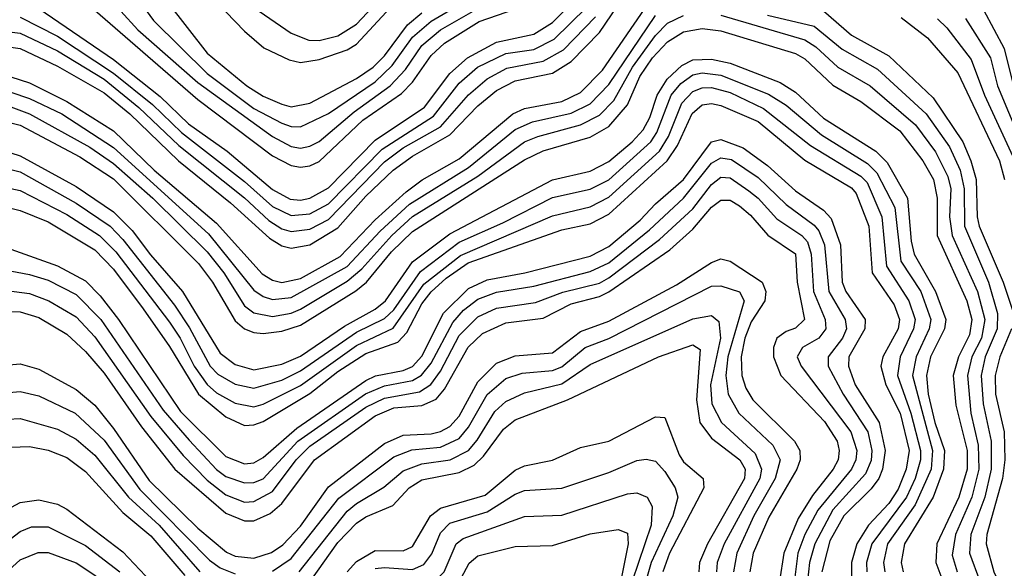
# Model space of a CAD drawing. Header units: inches. Extents: x 501365 to 657855, y 482276 to 547543.
# Tile 732 of 957: x 604509 to 606617, y 530218 to 531392. Entities that reach past the tile are written whole.
import ezdxf

# ---------------------------------------------------------------- set-up
doc = ezdxf.new("R2010")
doc.units = ezdxf.units.IN
doc.header["$MEASUREMENT"] = 0
doc.layers.add('A6503', color=7, linetype='Continuous')

msp = doc.modelspace()

# ---------------------------------------------------------------- linework, layer by layer
at = {"layer": 'A6503', "color": 5}
for points, elevation in [([(604470, 531335.6), (604510, 531330.4), (604590, 531292.1), (604690, 531235), (604744.9, 531190), (604849.1, 531090), (604960, 531000), (605043.9, 530923.9), (605070, 530907.7), (605090, 530902.8), (605130, 530909.9), (605190, 530946.1), (605250, 531014), (605308.9, 531070), (605350, 531099.4), (605430, 531145), (605490, 531207.3), (605530, 531240.2), (605570, 531260.9), (605650, 531277.4), (605690, 531302.3), (605750, 531364.6), (605830, 531482.8)], 4120), ([(604766.4, 531430), (604795.1, 531390), (604910, 531276.9), (605010, 531201.9), (605070, 531170.2), (605090, 531162.8), (605110, 531162.5), (605170, 531191.1), (605270, 531258.8), (605306.4, 531293.6), (605350, 531354.3), (605390, 531388.3), (605510, 531459.4)], 4260), ([(605022, 531410), (605090, 531362.6), (605128.2, 531348.2), (605150, 531347.1), (605190, 531357.5), (605230, 531382.2), (605310, 531468)], 4340), ([(604550, 531416), (604710, 531306.2), (604810, 531227.2), (604870, 531169.1), (604952.9, 531110), (605050, 531028.2), (605087.7, 531007.7), (605110, 531005.5), (605130.4, 531009.6), (605170, 531031.6), (605270, 531133.9), (605375.3, 531204.7), (605430, 531276.9), (605467.7, 531310), (605530, 531343.7), (605610, 531360.5), (605650, 531385.7), (605701.8, 531438.2)], 4180), ([(604950, 531408.6), (604990, 531366.9), (605031.7, 531331.7), (605085.9, 531305.9), (605110, 531299.8), (605150, 531306.5), (605210, 531327.5), (605230, 531339.1), (605330, 531447.4)], 4320), ([(604490, 531269.2), (604530, 531256.3), (604610, 531216.8), (604710, 531154.2), (604796.9, 531070), (604930, 530956.2), (605028, 530848), (605050, 530834), (605070, 530829.5), (605110, 530838), (605195.1, 530884.9), (605270, 530963.4), (605336.4, 531023.6), (605370.8, 531049.2), (605450, 531094.2), (605564.6, 531190), (605590, 531201.6), (605670, 531216.3), (605710, 531236), (605756.4, 531283.6), (605854.6, 531425.4)], 4080), ([(604510, 531397.2), (604590, 531356.5), (604710, 531277.4), (604793.6, 531210), (604855.1, 531150), (604990, 531045.6), (605050, 530991.7), (605090, 530972.4), (605130, 530976.5), (605170, 530997.8), (605285.2, 531114.8), (605394.8, 531185.2), (605450, 531255.6), (605489.4, 531290), (605550, 531319.6), (605610, 531328), (605653.4, 531350), (605722.2, 531417.8)], 4160), ([(604649.1, 531430), (604890, 531221.2), (605050, 531100.3), (605090, 531079.4), (605110, 531075.8), (605130, 531078.7), (605150, 531088), (605243.5, 531176.5), (605326.2, 531233.8), (605350, 531257.9), (605390, 531314.9), (605418.6, 531341.4), (605492.4, 531387.6), (605590, 531421.5)], 4220), ([(604725.7, 531410), (604761.7, 531370), (604890, 531257), (605050, 531141.4), (605090, 531120), (605110, 531116.8), (605130, 531120.7), (605150, 531131.3), (605225.3, 531194.7), (605302.1, 531250), (605334.9, 531285.1), (605370, 531336.4), (605410, 531370), (605510, 531427)], 4240), ([(604824.9, 531430), (604910, 531319.8), (604995.2, 531250), (605030, 531228.1), (605070, 531210.7), (605090, 531205.5), (605130, 531213.3), (605230, 531265.6), (605265.8, 531290), (605290, 531314.1), (605339.5, 531380.5), (605370, 531406.3)], 4280), ([(604470, 531367.6), (604510, 531363.1), (604590, 531325.2), (604690, 531264.3), (604763.7, 531203.7), (604850, 531122.8), (604990.2, 531010.2), (605042.3, 530962.3), (605070, 530944.3), (605090, 530938.2), (605130, 530943.5), (605170, 530964.4), (605290, 531087.6), (605330, 531117.3), (605410, 531162.4), (605470, 531231), (605510, 531265.1), (605552.2, 531287.8), (605630, 531303), (605672.9, 531327.1), (605741.9, 531398.1)], 4140), ([(604490, 531205.2), (604530, 531190.2), (604659.1, 531119.1), (604710, 531084), (604793.8, 531010), (604910, 530894.6), (604945.9, 530850), (604990, 530779.2), (605010, 530764.3), (605050, 530756.7), (605090, 530763.6), (605110, 530772.4), (605210, 530831.9), (605241.8, 530858.2), (605305.7, 530930), (605350, 530970.5), (605490, 531056.6), (605590, 531130), (605618.1, 531141.9), (605710, 531166.9), (605750, 531187.1), (605781, 531219), (605821.1, 531290), (605870, 531357.9), (605895.9, 531384.1), (605930, 531400.8)], 4040), ([(604490, 531236.9), (604530, 531223.3), (604599, 531190), (604710, 531118.5), (604913.5, 530933.5), (605010, 530813), (605030, 530799.1), (605050, 530792.8), (605090, 530797.4), (605210, 530863.7), (605280.9, 530939.1), (605343.4, 530996.6), (605470, 531075.2), (605570, 531156.5), (605606.7, 531173.3), (605690, 531191.5), (605730, 531211.8), (605770, 531253.3), (605870, 531400.8)], 4060), ([(606010, 531401.4), (606190, 531348.3), (606213.4, 531333.4), (606260.7, 531290), (606330, 531250), (606426.9, 531166.9), (606470, 531108.9), (606496.4, 531056.4), (606502.4, 531030), (606500, 530970), (606505.4, 530930), (606559.3, 530810), (606575, 530750), (606568.1, 530710), (606547.7, 530670), (606538, 530630), (606545.5, 530550), (606561.2, 530481.2), (606562.8, 530430), (606547.3, 530370), (606512.5, 530290), (606505.7, 530245.7), (606516.2, 530210)], 4040), ([(606110, 531401.5), (606210, 531377.9), (606270, 531328.5), (606345.5, 531285.5), (606449.4, 531190), (606499.8, 531119.8), (606522.7, 531070), (606531, 531030), (606531.9, 530950), (606583.4, 530830), (606602.7, 530762.7), (606602, 530730), (606576, 530670), (606567.4, 530630), (606571.7, 530570), (606588.6, 530490), (606589.1, 530430), (606575.1, 530370), (606545.7, 530290), (606542.4, 530250), (606565, 530190), (606611.9, 530090), (606643.6, 530000)], 4060), ([(606230, 531410.5), (606290, 531358.7), (606370, 531314.7), (606464.6, 531224.6), (606528.3, 531130), (606545.6, 531090), (606557.1, 531050), (606558.6, 530970), (606563.4, 530950), (606614.9, 530830), (606634.5, 530770)], 4080), ([(606396.5, 531396.5), (606452.8, 531352.8), (606517.8, 531277.8), (606607, 531090), (606617.6, 531050)], 4120), ([(606572.5, 531412.5), (606617, 531330), (606635.4, 531255.4)], 4180), ([(606473.7, 531393.7), (606494, 531374), (606546.2, 531306.2), (606574.4, 531230), (606639.5, 531090)], 4140), ([(606534.2, 531394.2), (606587.6, 531310), (606602.5, 531250), (606669.9, 531090)], 4160), ([(604470, 531176.3), (604510, 531166.1), (604637.9, 531097.9), (604710, 531051.3), (604891.7, 530870), (604921.9, 530830), (604970, 530747.2), (604990, 530730), (605010, 530722.1), (605030, 530720.3), (605070, 530724.9), (605110, 530738.3), (605228.4, 530811.6), (605251.3, 530830), (605305, 530895), (605350, 530938.6), (605590, 531092.1), (605630, 531111.2), (605730, 531140.6), (605770, 531162.9), (605810, 531209.5), (605836.7, 531270), (605864, 531310), (605895.9, 531344.1), (605930, 531365.8), (605970, 531372.5), (606010, 531367.6), (606170, 531319.7), (606190, 531308.2), (606250, 531251.7), (606310, 531216.9), (606393.6, 531153.6), (606442.6, 531090), (606465.5, 531050), (606473.2, 531010), (606473.6, 530930), (606536.9, 530790), (606547.6, 530750), (606542.6, 530717.4), (606518.7, 530670), (606507.6, 530630), (606513.3, 530566.7), (606537.3, 530470), (606537.3, 530430), (606520, 530370), (606472.4, 530270), (606470.6, 530230), (606485.1, 530190)], 4020), ([(604470, 531113.3), (604510, 531100.6), (604630, 531034.8), (604710, 530980.8), (604750, 530940.6), (604788.8, 530888.8), (604857.8, 530810), (604938.2, 530678.2), (604970, 530653.7), (605010, 530642.2), (605070, 530654.6), (605110, 530671.5), (605204.4, 530735.6), (605270, 530772.2), (605291.8, 530790), (605350, 530873.3), (605430, 530933.2), (605650, 531049.1), (605730, 531067.9), (605770, 531088.4), (605820.6, 531130), (605843.9, 531156.1), (605857.9, 531182.1), (605873.7, 531230), (605895.3, 531264.7), (605926.5, 531293.5), (605950, 531305.5), (605990, 531307.3), (606030, 531298.5), (606137.5, 531257.5), (606170, 531236.3), (606230, 531180.9), (606342.3, 531110), (606366.4, 531086.4), (606409.5, 531010), (606417.6, 530917.6), (606424.2, 530890), (606470, 530810.1), (606491.5, 530750), (606488.7, 530730), (606458.7, 530670), (606450.2, 530630), (606454, 530590), (606468.4, 530530), (606489.1, 530470), (606487, 530430), (606464.6, 530370), (606403.6, 530270), (606396.5, 530230), (606400.4, 530210)], 3980), ([(604470, 531076), (604510, 531066.1), (604630, 530999), (604702.4, 530950), (604730, 530921.5), (604840.5, 530780.5), (604872.5, 530732.5), (604916.8, 530650), (604933.4, 530633.4), (604970, 530611.5), (605010, 530602.9), (605070, 530620.6), (605110, 530640), (605230, 530723.2), (605290, 530752.6), (605310, 530770.9), (605366.8, 530853.1), (605450, 530915.4), (605543.3, 530956.7), (605650, 531011.2), (605730, 531029.1), (605770, 531049.3), (605860.5, 531130), (605873.3, 531150), (605903.7, 531230), (605924.6, 531255.4), (605950, 531273.4), (605970, 531278.3), (606010, 531273.3), (606112, 531232), (606150, 531208.8), (606225.4, 531145.4), (606324.3, 531084.3), (606344.3, 531064.3), (606382.5, 530990), (606395.3, 530875.3), (606438, 530810), (606459.4, 530750), (606455.9, 530730), (606428, 530670), (606420.3, 530630), (606463.1, 530470), (606460.6, 530430), (606426.4, 530353.6), (606367.3, 530270), (606358.7, 530230), (606361.3, 530210)], 3960), ([(604470, 531034.8), (604510, 531026.1), (604610, 530974.7), (604679.8, 530930), (604714.9, 530894.9), (604830, 530744.5), (604852.8, 530710), (604882.7, 530650), (604910, 530611.2), (604930, 530593.1), (604970, 530570.8), (605010, 530563.5), (605030, 530568.9), (605110, 530608.8), (605230, 530694.4), (605308.4, 530731.6), (605374.3, 530825.7), (605452.6, 530887.4), (605650, 530972.2), (605730, 530991.2), (605770, 531012.1), (605878.9, 531110), (605898.3, 531141.7), (605926.8, 531213.2), (605950, 531237.8), (605970, 531246), (605990, 531246.3), (606030, 531235.8), (606101.5, 531201.5), (606202.3, 531122.3), (606310, 531057), (606323.1, 531043.1), (606354.9, 530970), (606364.5, 530864.5), (606412.9, 530790), (606426.1, 530750), (606422.8, 530730), (606393.9, 530670), (606388.2, 530630), (606416.8, 530550), (606437.4, 530470), (606437.6, 530450), (606426.2, 530410), (606407.6, 530370), (606333.7, 530270), (606322.3, 530230), (606322.8, 530210)], 3940), ([(604470, 530993.5), (604510, 530983.7), (604570, 530959), (604670, 530898.9), (604710, 530857.6), (604773.2, 530773.2), (604830, 530692.2), (604891.5, 530590), (604950, 530541.9), (604990, 530523.6), (605010, 530524.5), (605030, 530531.9), (605130, 530591.7), (605190, 530638.7), (605250, 530677.3), (605318.3, 530701.7), (605337.7, 530722.3), (605370, 530783.7), (605390, 530809.3), (605421.7, 530838.3), (605468.9, 530871.1), (605670, 530942.2), (605730, 530954.5), (605770, 530975.3), (605895, 531090), (605917.5, 531122.5), (605948.9, 531191.1), (605970, 531209.6), (605990, 531212.3), (606010, 531208.4), (606090, 531173.8), (606190, 531090.8), (606290, 531032.1), (606299.6, 531019.6), (606326.8, 530950), (606334.3, 530850), (606381.2, 530781.2), (606392.7, 530750), (606389.9, 530730), (606357.1, 530670), (606353, 530650), (606363.2, 530610), (606394.4, 530550), (606413, 530470), (606407.2, 530430), (606390, 530386.7), (606370, 530356.2), (606326.5, 530310), (606301.1, 530270), (606289.7, 530230), (606289.9, 530189.9)], 3920), ([(604490, 530900.8), (604590, 530865.3), (604650, 530832.6), (604681, 530801), (604720.2, 530750), (604853.5, 530553.5), (604950, 530456.7), (604990, 530441.2), (605010, 530443.3), (605030, 530454.5), (605102.2, 530517.8), (605250, 530619.9), (605270.5, 530629.5), (605330, 530640.8), (605350.3, 530649.7), (605370, 530671.4), (605416.3, 530763.7), (605470, 530816.4), (605510, 530835), (605590.2, 530849.8), (605730, 530885.4), (605770, 530906.1), (605837.6, 530962.4), (605870, 530997.6), (605930, 531049.6), (605990, 531130), (606010, 531135.6), (606057.6, 531117.6), (606110, 531079.5), (606170, 531025.6), (606230, 530984.1), (606246.2, 530966.2), (606266.6, 530910), (606269.9, 530829.9), (606277.4, 530810), (606319, 530750), (606318.7, 530730), (606284.5, 530670), (606283.1, 530650), (606297.5, 530610), (606349.4, 530529.4), (606361.9, 530470), (606356.3, 530430), (606348.7, 530410), (606332.2, 530387.8), (606273.4, 530330), (606243.4, 530276.6), (606226.5, 530210)], 3880), ([(604450, 530861.2), (604530, 530846.4), (604570, 530834), (604630, 530803.4), (604682.8, 530750), (604816.4, 530556.4), (604871.7, 530491.8), (604930, 530428.8), (604950, 530414.5), (604990, 530400.4), (605010, 530401.5), (605030, 530409.4), (605104.2, 530490), (605249.1, 530590.9), (605290, 530608.2), (605350, 530619.7), (605369.2, 530630.8), (605390, 530656.5), (605436, 530744), (605459.3, 530770), (605490, 530793.5), (605530, 530808.9), (605610, 530821.6), (605730, 530852.6), (605770, 530871.1), (605857.7, 530942.3), (605930.3, 531009.7), (605990, 531084.9), (606010, 531096.3), (606032.6, 531092.6), (606090, 531054.1), (606150, 530996.5), (606210, 530951.9), (606219.9, 530939.9), (606232.2, 530910), (606241.3, 530810), (606276, 530750), (606279.5, 530730), (606270.4, 530710), (606239.7, 530670), (606240, 530650), (606272.1, 530590), (606325.2, 530510), (606333.7, 530470), (606331.7, 530448.3), (606320.1, 530419.9), (606250, 530342.5), (606211.5, 530270), (606200, 530230), (606195.5, 530190)], 3860), ([(604470, 530813.7), (604530, 530805.8), (604571, 530790), (604630, 530755.9), (604670, 530713.3), (604790, 530542.2), (604858.9, 530458.9), (604910, 530406.2), (604950, 530374.6), (604990, 530359.3), (605010, 530360.4), (605050, 530381.9), (605101, 530450), (605130, 530479), (605250, 530562.5), (605290, 530582.1), (605364.6, 530595.4), (605389.3, 530610.7), (605410, 530639.8), (605450, 530715.7), (605490, 530755.8), (605530, 530774.5), (605613.2, 530786.8), (605671.7, 530808.3), (605750, 530828.1), (605770, 530839), (605878.9, 530921), (605950, 530987.2), (605990, 531039.3), (606010, 531054.6), (606030, 531053.1), (606070, 531025.3), (606090, 531009.8), (606130, 530965.7), (606183.7, 530930), (606196, 530916), (606203.7, 530890), (606208.3, 530810), (606233.2, 530750), (606234.8, 530730), (606219.9, 530710), (606184.7, 530690), (606173.8, 530670), (606182.1, 530650), (606288.5, 530510), (606301.2, 530470), (606298.9, 530450), (606290, 530430), (606217.8, 530342.2), (606189.7, 530290), (606175.1, 530250), (606165.1, 530170)], 3840), ([(604470, 530767), (604510, 530766.8), (604550, 530754.1), (604610, 530718.8), (604650, 530681.6), (604690, 530635.4), (604770, 530520.6), (604841, 530430), (604950, 530335.6), (604990, 530319), (605010, 530319.3), (605044.9, 530335.1), (605070, 530356.4), (605139.8, 530450), (605270, 530544.2), (605310, 530560.9), (605370, 530565.8), (605400.4, 530579.6), (605418.8, 530601.2), (605468.9, 530691.1), (605499.7, 530720.3), (605550, 530742.7), (605630, 530752.8), (605690, 530783.3), (605750, 530799), (605770, 530809.4), (605901.1, 530898.9), (605950, 530943.3), (605990, 530990.8), (606010, 531005.5), (606030, 531005.5), (606050, 530993.4), (606073.6, 530973.6), (606110.9, 530930.9), (606170, 530890.4), (606173.6, 530830), (606189.2, 530750), (606170, 530731.6), (606150, 530724.7), (606129.7, 530710.3), (606122.7, 530690), (606122.8, 530670), (606138.4, 530630), (606231.9, 530531.9), (606259.2, 530490), (606263.8, 530470), (606261, 530450), (606250.4, 530430), (606206.4, 530373.6), (606175.7, 530324.3), (606144.8, 530250), (606136, 530190)], 3820), ([(604470, 530651.7), (604510, 530655.1), (604550, 530643.8), (604630, 530600), (604670, 530566.8), (604710, 530517), (604785.8, 530405.8), (604890, 530303.9), (604951.9, 530251.9), (604970, 530243.6), (605010, 530239.5), (605048.2, 530251.8), (605072.1, 530267.9), (605110, 530307.9), (605170, 530392.1), (605290, 530484.9), (605330, 530502.8), (605390, 530505.8), (605410, 530510.2), (605430, 530521.3), (605450, 530543.6), (605490, 530616.5), (605530, 530656.6), (605570, 530672.5), (605650, 530679), (605710, 530724.2), (605770, 530746.8), (605915.5, 530824.5), (605990, 530872.4), (606010, 530879.7), (606030, 530874.7), (606098.4, 530830), (606106.4, 530810), (606104, 530790), (606075.1, 530744.9), (606061.6, 530710), (606054, 530670), (606055.2, 530630), (606063.3, 530603.3), (606078.3, 530578.3), (606168, 530490), (606178.9, 530470), (606179.9, 530450), (606172.7, 530430), (606112.7, 530327.3), (606079.3, 530250), (606072.4, 530210)], 3780), ([(605050, 530211.5), (605090, 530238.6), (605192.1, 530367.9), (605310, 530455.9), (605348.6, 530471.4), (605410, 530477), (605450, 530495.5), (605470, 530519.6), (605510, 530589.8), (605550, 530623.7), (605584.5, 530635.5), (605650, 530641.3), (605670, 530648.9), (605719.4, 530690), (605770.5, 530709.5), (605990, 530821.3), (606010, 530822.1), (606050, 530809.6), (606060.1, 530790), (606025.1, 530670), (606020.5, 530630), (606025.5, 530590), (606049, 530550), (606121.2, 530481.2), (606136.8, 530450), (606126.2, 530410), (606081.1, 530330), (606044.1, 530250), (606037.3, 530210)], 3760), ([(605107, 530210), (605210, 530339.9), (605230, 530356.7), (605288.4, 530391.6), (605330, 530426.3), (605370, 530441.4), (605430.5, 530449.5), (605470, 530470), (605488.3, 530491.7), (605526.4, 530553.6), (605550, 530575), (605590, 530593.2), (605670, 530612.2), (605730, 530653.9), (605950, 530751.8), (605990, 530758.4), (606006, 530746), (606009.2, 530710), (605987.7, 530610), (605990.8, 530570), (606011.7, 530530), (606083.7, 530463.7), (606097.3, 530430), (606093.3, 530410), (606016.9, 530270), (606002, 530230), (606000.9, 530210)], 3740), ([(606632.8, 530730), (606607.2, 530670), (606597.6, 530630), (606598.5, 530590), (606616.5, 530510), (606617.9, 530450), (606613, 530410), (606579.6, 530290), (606577.9, 530270), (606594.7, 530210), (606642.4, 530110)], 4080), ([(605130.8, 530189.2), (605190, 530272.9), (605230, 530314.3), (605250, 530327.8), (605307.9, 530352.1), (605342.5, 530390), (605370, 530406.8), (605450, 530422.8), (605481.9, 530438.1), (605502.2, 530457.8), (605544.6, 530515.4), (605570, 530535.6), (605681.8, 530578.2), (605876.5, 530670), (605950, 530695.7), (605965.8, 530685.8), (605958.3, 530578.3), (605965.5, 530530), (605990, 530496.3), (606050.5, 530450), (606061.9, 530430), (606061.1, 530410), (605981.6, 530270), (605964.5, 530230), (605963, 530210)], 3720), ([(604470, 530592.6), (604510, 530595.9), (604550, 530586.7), (604627.9, 530550), (604690, 530491.6), (604766.5, 530386.5), (604915, 530235), (604938.5, 530218.5), (604970, 530206.1)], 3760), ([(604483.2, 530536.8), (604510, 530538.5), (604590, 530515.8), (604630, 530494.4), (604670, 530459.8), (604741.7, 530370), (604807.9, 530310), (604894.4, 530210)], 3740), ([(605210, 530210), (605230, 530232.4), (605270, 530256), (605330, 530255.2), (605350, 530264.1), (605388.6, 530330), (605410, 530346.6), (605505.6, 530374.4), (605570, 530427.5), (605590, 530437.2), (605650, 530448.8), (605710, 530476.1), (605770, 530489.7), (605870, 530541.6), (605890, 530540.1), (605920.6, 530460.6), (605930, 530445.4), (605972, 530410), (605973.4, 530390), (605900.4, 530250), (605885.8, 530210)], 3680), ([(604490, 530476.8), (604530, 530478), (604570, 530470.6), (604610, 530455), (604650, 530425.1), (604730, 530336.9), (604790, 530287.2), (604862.3, 530202.3)], 3720), ([(605270, 530217), (605290, 530219.3), (605350, 530215.4), (605374.1, 530225.9), (605391.6, 530248.4), (605410, 530293.5), (605430, 530314), (605510, 530338.2), (605570, 530376.6), (605590, 530383.9), (605670, 530389.2), (605770, 530422.4), (605830, 530448.6), (605850, 530450.9), (605870, 530446.7), (605890, 530424.6), (605912.5, 530390), (605917.7, 530370), (605907.4, 530330), (605860.8, 530230), (605849.6, 530190)], 3660), ([(604491.4, 530348.6), (604510, 530358.8), (604550, 530364.2), (604590, 530354.6), (604610, 530344.2), (604730, 530252.9), (604826.6, 530150)], 3680), ([(605065.3, 530000), (605130, 530025.9), (605169.6, 530050.4), (605199.2, 530080.8), (605245, 530155.1), (605270, 530176.4), (605290, 530181.4), (605362, 530178), (605397.5, 530190), (605417.5, 530210), (605443.5, 530270), (605458.3, 530281.7), (605590, 530328.8), (605670, 530331.2), (605810, 530376.9), (605830, 530379.2), (605852.6, 530370), (605862.8, 530350), (605861, 530310), (605820.6, 530190), (605819.4, 530170), (605834.6, 530110), (605833.5, 530090), (605789.3, 530000)], 3640), ([(604470, 530266.1), (604510, 530296.3), (604533.9, 530306.1), (604570, 530306.5), (604650, 530266.4), (604723.6, 530210)], 3660), ([(605152.2, 530000), (605200.5, 530030), (605223.3, 530056.7), (605251.2, 530110), (605268.8, 530131.2), (605281.2, 530138.8), (605310, 530145.5), (605370, 530140.6), (605394.9, 530145.1), (605422.2, 530157.8), (605443.2, 530176.8), (605471.3, 530228.7), (605490, 530244.7), (605570, 530264.1), (605650, 530266.4), (605730, 530291.8), (605790, 530300.5), (605810, 530292.6), (605812, 530270), (605791.4, 530170), (605797.9, 530090), (605757.5, 530000)], 3620), ([(604376.5, 530000), (604394.8, 530025.2), (604407.2, 530050), (604443.2, 530156.8), (604470, 530199.1), (604510, 530235.6), (604548.5, 530251.5), (604570, 530251.2), (604630, 530229.3), (604670, 530203.2), (604730, 530154.2), (604810.7, 530070.7), (604890, 530006.8), (604896.9, 530000)], 3640)]:
    msp.add_lwpolyline(points, dxfattribs=dict(at, elevation=elevation))

doc.saveas('drawing.dxf')
